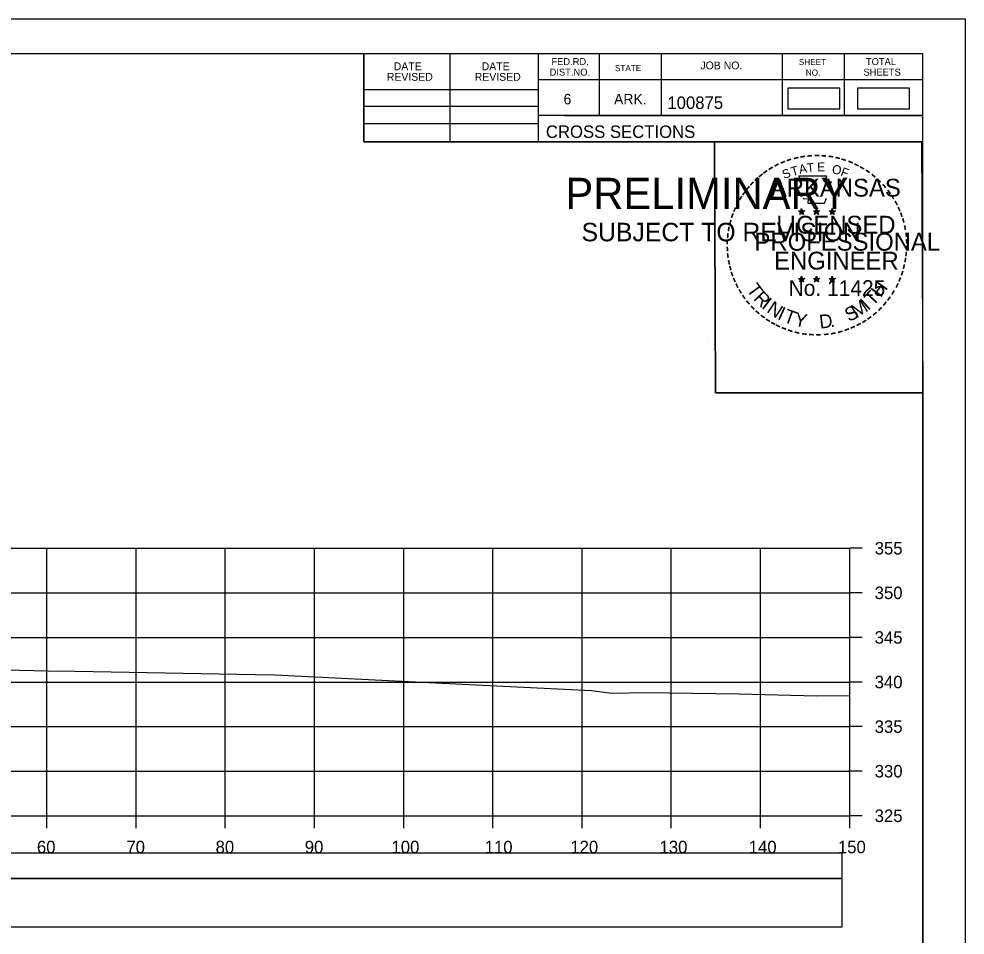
# Model space of a CAD drawing. Extents: x 1368122 to 1710785, y 373130 to 557566.
# Drawn here: x 1369079.1 to 1369185.2, y 379427.7 to 379530.5 of the extents above; entities that cross this region are included whole.
import ezdxf

# ---------------------------------------------------------------- set-up
doc = ezdxf.new("R2010")
doc.units = 0
for name, color, linetype in [('R_Alt Surface', 7, 'Continuous'), ('R_Axis', 7, 'Continuous'), ('R_Axis Annot', 7, 'Continuous'), ('R_Border', 7, 'Continuous'), ('R_Border PE', 7, 'Continuous'), ('R_Border Prem', 7, 'Continuous'), ('R_Drive', 7, 'Continuous'), ('R_Exist Surface', 7, 'Continuous'), ('R_Grid', 7, 'Continuous'), ('R_No Plot', 7, 'Continuous')]:
    doc.layers.add(name, color=color, linetype=linetype)

msp = doc.modelspace()

# ---------------------------------------------------------------- linework, layer by layer
msp.add_lwpolyline([(1368873.07, 379428.64), (1369171.37, 379428.64), (1369171.37, 379434.05), (1368873.07, 379434.05)], close=True)
at = {"layer": 'R_Alt Surface'}
msp.add_lwpolyline([(1368873.07, 379434.1), (1369171.37, 379434.1), (1369171.37, 379436.92), (1368873.07, 379436.92)], close=True, dxfattribs=at)
at = {"layer": 'R_Axis'}
for p, q in [((1369172.22, 379441.11), (1369172.22, 379471.11)), ((1369173.62, 379471.11), (1369172.22, 379471.11)), ((1369173.62, 379466.11), (1369172.22, 379466.11)), ((1369173.62, 379461.11), (1369172.22, 379461.11)), ((1369173.62, 379456.11), (1369172.22, 379456.11)), ((1369173.62, 379451.11), (1369172.22, 379451.11)), ((1369173.62, 379446.11), (1369172.22, 379446.11)), ((1368872.22, 379441.11), (1369172.22, 379441.11)), ((1369082.22, 379439.71), (1369082.22, 379441.11)), ((1369092.22, 379439.71), (1369092.22, 379441.11)), ((1369102.22, 379439.71), (1369102.22, 379441.11)), ((1369112.22, 379439.71), (1369112.22, 379441.11)), ((1369122.22, 379439.71), (1369122.22, 379441.11)), ((1369132.22, 379439.71), (1369132.22, 379441.11)), ((1369142.22, 379439.71), (1369142.22, 379441.11)), ((1369152.22, 379439.71), (1369152.22, 379441.11)), ((1369162.22, 379439.71), (1369162.22, 379441.11)), ((1369172.22, 379439.71), (1369172.22, 379441.11)), ((1369173.62, 379441.11), (1369172.22, 379441.11))]:
    msp.add_line(p, q, dxfattribs=at)
at = {"layer": 'R_Border'}
for p, q in [((1368864.22, 379526.57), (1369180.4, 379526.57)), ((1369117.76, 379516.69), (1369117.76, 379526.57)), ((1369127.44, 379516.69), (1369127.44, 379526.57)), ((1369137.3, 379526.57), (1369137.3, 379516.69)), ((1369144.14, 379526.57), (1369144.14, 379519.63)), ((1369151.08, 379526.57), (1369151.08, 379519.63)), ((1369164.66, 379526.57), (1369164.66, 379519.63)), ((1369171.6, 379526.57), (1369171.6, 379519.63)), ((1369180.4, 379321.11), (1369180.4, 379526.57)), ((1369180.4, 379523.63), (1369137.3, 379523.63)), ((1369180.4, 379523.65), (1369180.4, 379523.65)), ((1369117.76, 379522.55), (1369137.3, 379522.55)), ((1369117.76, 379520.69), (1369137.3, 379520.69)), ((1369180.4, 379519.63), (1369137.3, 379519.63)), ((1369140.26, 379519.63), (1369180.4, 379519.63)), ((1369117.76, 379518.75), (1369137.3, 379518.75)), ((1369180.4, 379516.69), (1369117.76, 379516.69))]:
    msp.add_line(p, q, dxfattribs=at)
at = {"layer": 'R_Border PE'}
for p, q in [((1369166.49, 379508.95), (1369166.83, 379508.84)), ((1369166.49, 379508.95), (1369166.74, 379508.9)), ((1369166.49, 379508.95), (1369166.72, 379508.82)), ((1369166.62, 379508.54), (1369166.83, 379508.84)), ((1369166.62, 379508.54), (1369166.74, 379508.78)), ((1369166.62, 379508.54), (1369166.83, 379508.76)), ((1369166.83, 379509.2), (1369166.79, 379508.95)), ((1369166.83, 379508.84), (1369166.83, 379509.2)), ((1369166.83, 379509.2), (1369166.88, 379508.95)), ((1369167.18, 379508.95), (1369166.83, 379508.84)), ((1369167.05, 379508.54), (1369166.83, 379508.84)), ((1369167.05, 379508.54), (1369166.83, 379508.75)), ((1369167.18, 379508.95), (1369166.9, 379508.9)), ((1369167.05, 379508.54), (1369166.91, 379508.83)), ((1369167.18, 379508.95), (1369166.98, 379508.84)), ((1369168.16, 379508.95), (1369168.5, 379508.84)), ((1369168.16, 379508.95), (1369168.41, 379508.9)), ((1369168.16, 379508.95), (1369168.39, 379508.82)), ((1369168.29, 379508.54), (1369168.5, 379508.84)), ((1369168.29, 379508.54), (1369168.41, 379508.78)), ((1369168.29, 379508.54), (1369168.5, 379508.76)), ((1369168.5, 379509.2), (1369168.46, 379508.95)), ((1369168.5, 379508.84), (1369168.5, 379509.2)), ((1369168.5, 379509.2), (1369168.55, 379508.95)), ((1369168.85, 379508.95), (1369168.5, 379508.84)), ((1369168.72, 379508.54), (1369168.5, 379508.84)), ((1369168.72, 379508.54), (1369168.5, 379508.75)), ((1369168.85, 379508.95), (1369168.57, 379508.9)), ((1369168.72, 379508.54), (1369168.58, 379508.83)), ((1369168.85, 379508.95), (1369168.65, 379508.84)), ((1369169.92, 379508.93), (1369170.27, 379508.82)), ((1369169.92, 379508.93), (1369170.17, 379508.89)), ((1369169.92, 379508.93), (1369170.16, 379508.81)), ((1369170.05, 379508.53), (1369170.27, 379508.82)), ((1369170.05, 379508.53), (1369170.18, 379508.77)), ((1369170.05, 379508.53), (1369170.27, 379508.74)), ((1369170.27, 379509.19), (1369170.23, 379508.94)), ((1369170.27, 379508.82), (1369170.27, 379509.19)), ((1369170.27, 379509.19), (1369170.32, 379508.94)), ((1369170.62, 379508.93), (1369170.27, 379508.82)), ((1369170.48, 379508.53), (1369170.27, 379508.82)), ((1369170.48, 379508.53), (1369170.27, 379508.74)), ((1369170.62, 379508.93), (1369170.33, 379508.89)), ((1369170.48, 379508.53), (1369170.34, 379508.82)), ((1369170.62, 379508.93), (1369170.41, 379508.83)), ((1369166.48, 379501.37), (1369166.83, 379501.26)), ((1369166.48, 379501.37), (1369166.73, 379501.33)), ((1369166.48, 379501.37), (1369166.72, 379501.25)), ((1369166.61, 379500.97), (1369166.83, 379501.26)), ((1369166.61, 379500.97), (1369166.74, 379501.21)), ((1369166.61, 379500.97), (1369166.83, 379501.18)), ((1369166.83, 379501.63), (1369166.79, 379501.38)), ((1369166.83, 379501.26), (1369166.83, 379501.63)), ((1369166.83, 379501.63), (1369166.88, 379501.38)), ((1369167.18, 379501.37), (1369166.83, 379501.26)), ((1369167.04, 379500.97), (1369166.83, 379501.26)), ((1369167.04, 379500.97), (1369166.83, 379501.18)), ((1369167.18, 379501.37), (1369166.89, 379501.32)), ((1369167.04, 379500.97), (1369166.91, 379501.26)), ((1369167.18, 379501.37), (1369166.97, 379501.27)), ((1369168.15, 379501.37), (1369168.5, 379501.26)), ((1369168.15, 379501.37), (1369168.4, 379501.33)), ((1369168.15, 379501.37), (1369168.39, 379501.25)), ((1369168.28, 379500.97), (1369168.5, 379501.26)), ((1369168.28, 379500.97), (1369168.41, 379501.21)), ((1369168.28, 379500.97), (1369168.5, 379501.18)), ((1369168.5, 379501.63), (1369168.46, 379501.38)), ((1369168.5, 379501.26), (1369168.5, 379501.63)), ((1369168.5, 379501.63), (1369168.55, 379501.38)), ((1369168.85, 379501.37), (1369168.5, 379501.26)), ((1369168.71, 379500.97), (1369168.5, 379501.26)), ((1369168.71, 379500.97), (1369168.5, 379501.18)), ((1369168.85, 379501.37), (1369168.56, 379501.32)), ((1369168.71, 379500.97), (1369168.58, 379501.26)), ((1369168.85, 379501.37), (1369168.64, 379501.27)), ((1369169.92, 379501.36), (1369170.27, 379501.25)), ((1369169.92, 379501.36), (1369170.17, 379501.32)), ((1369169.92, 379501.36), (1369170.15, 379501.24)), ((1369170.05, 379500.96), (1369170.27, 379501.25)), ((1369170.05, 379500.96), (1369170.18, 379501.2)), ((1369170.05, 379500.96), (1369170.26, 379501.17)), ((1369170.27, 379501.62), (1369170.23, 379501.37)), ((1369170.48, 379500.96), (1369170.26, 379501.17)), ((1369170.27, 379501.25), (1369170.27, 379501.62)), ((1369170.27, 379501.62), (1369170.32, 379501.37)), ((1369170.61, 379501.36), (1369170.27, 379501.25)), ((1369170.48, 379500.96), (1369170.27, 379501.25)), ((1369170.61, 379501.36), (1369170.33, 379501.31)), ((1369170.48, 379500.96), (1369170.34, 379501.25)), ((1369170.61, 379501.36), (1369170.41, 379501.26))]:
    msp.add_line(p, q, dxfattribs=at)
for points in [[(1369166.53, 379512.82), (1369166.8, 379512)], [(1369170.04, 379511.9), (1369170.18, 379512.19), (1369169.49, 379512.16), (1369169.64, 379512.82), (1369166.53, 379512.82)], [(1369167.02, 379510.4), (1369167.02, 379510.31), (1369167.58, 379510.3), (1369167.53, 379509.82), (1369169.4, 379509.82), (1369169.6, 379510.36)], [(1369166.83, 379509.2), (1369167.05, 379508.54), (1369166.49, 379508.95), (1369167.18, 379508.95), (1369166.62, 379508.54), (1369166.83, 379509.2)], [(1369168.5, 379509.2), (1369168.72, 379508.54), (1369168.16, 379508.95), (1369168.85, 379508.95), (1369168.29, 379508.54), (1369168.5, 379509.2)], [(1369170.27, 379509.19), (1369170.48, 379508.53), (1369169.92, 379508.93), (1369170.62, 379508.93), (1369170.05, 379508.53), (1369170.27, 379509.19)], [(1369166.83, 379501.63), (1369167.04, 379500.97), (1369166.48, 379501.37), (1369167.18, 379501.37), (1369166.61, 379500.97), (1369166.83, 379501.63)], [(1369168.5, 379501.63), (1369168.71, 379500.97), (1369168.15, 379501.37), (1369168.85, 379501.37), (1369168.28, 379500.97), (1369168.5, 379501.63)], [(1369170.27, 379501.62), (1369170.48, 379500.96), (1369169.92, 379501.36), (1369170.61, 379501.36), (1369170.05, 379500.96), (1369170.27, 379501.62)]]:
    msp.add_lwpolyline(points, dxfattribs=at)
for centre, radius in [((1369166.83, 379508.83), 0.172), ((1369166.83, 379508.83), 0.145), ((1369166.83, 379508.83), 0.116), ((1369166.83, 379508.83), 0.0991), ((1369166.83, 379508.83), 0.0747), ((1369166.83, 379508.83), 0.0495), ((1369166.83, 379508.83), 0.0296), ((1369168.5, 379508.83), 0.172), ((1369168.5, 379508.83), 0.145), ((1369168.5, 379508.83), 0.116), ((1369168.5, 379508.83), 0.0991), ((1369168.5, 379508.83), 0.0747), ((1369168.5, 379508.83), 0.0495), ((1369168.5, 379508.83), 0.0296), ((1369170.27, 379508.82), 0.172), ((1369170.27, 379508.82), 0.145), ((1369170.27, 379508.82), 0.116), ((1369170.27, 379508.82), 0.0991), ((1369170.27, 379508.82), 0.0747), ((1369170.27, 379508.82), 0.0495), ((1369170.27, 379508.82), 0.0296), ((1369166.83, 379501.26), 0.172), ((1369166.83, 379501.26), 0.145), ((1369166.83, 379501.26), 0.116), ((1369166.83, 379501.26), 0.0991), ((1369166.83, 379501.26), 0.0747), ((1369166.83, 379501.26), 0.0495), ((1369166.83, 379501.26), 0.0296), ((1369168.5, 379501.26), 0.172), ((1369168.5, 379501.26), 0.145), ((1369168.5, 379501.26), 0.116), ((1369168.5, 379501.26), 0.0991), ((1369168.5, 379501.26), 0.0747), ((1369168.5, 379501.26), 0.0495), ((1369168.5, 379501.26), 0.0296), ((1369170.27, 379501.25), 0.172), ((1369170.27, 379501.25), 0.145), ((1369170.27, 379501.25), 0.116), ((1369170.27, 379501.25), 0.0991), ((1369170.27, 379501.25), 0.0747), ((1369170.27, 379501.25), 0.0495), ((1369170.27, 379501.25), 0.0296)]:
    msp.add_circle(centre, radius, dxfattribs=at)
at = {"layer": 'R_Drive'}
for points in [[(1369165.27, 379520.4), (1369171.11, 379520.4), (1369171.11, 379522.71), (1369165.27, 379522.71)], [(1369173.08, 379520.4), (1369178.92, 379520.4), (1369178.92, 379522.71), (1369173.08, 379522.71)]]:
    msp.add_lwpolyline(points, close=True, dxfattribs=at)
at = {"layer": 'R_Exist Surface'}
msp.add_lwpolyline([(1369064.64, 379457.77), (1369082.37, 379457.38), (1369085.37, 379457.31), (1369105.55, 379456.95), (1369107.76, 379456.91), (1369125.78, 379456.02), (1369143.29, 379455.16), (1369143.58, 379455.12), (1369145.5, 379454.86), (1369149.38, 379454.94), (1369159.82, 379454.77), (1369168.53, 379454.55), (1369172.22, 379454.59)], dxfattribs=at)
at = {"layer": 'R_Grid'}
for p, q in [((1368872.22, 379471.11), (1369172.22, 379471.11)), ((1369082.22, 379441.11), (1369082.22, 379471.11)), ((1369092.22, 379441.11), (1369092.22, 379471.11)), ((1369102.22, 379441.11), (1369102.22, 379471.11)), ((1369112.22, 379441.11), (1369112.22, 379471.11)), ((1369122.22, 379441.11), (1369122.22, 379471.11)), ((1369132.22, 379441.11), (1369132.22, 379471.11)), ((1369142.22, 379441.11), (1369142.22, 379471.11)), ((1369152.22, 379441.11), (1369152.22, 379471.11)), ((1369162.22, 379441.11), (1369162.22, 379471.11)), ((1369172.22, 379441.11), (1369172.22, 379471.11)), ((1368872.22, 379466.11), (1369172.22, 379466.11)), ((1368872.22, 379461.11), (1369172.22, 379461.11)), ((1368872.22, 379456.11), (1369172.22, 379456.11)), ((1368872.22, 379451.11), (1369172.22, 379451.11)), ((1368872.22, 379446.11), (1369172.22, 379446.11)), ((1368872.22, 379441.11), (1369172.22, 379441.11))]:
    msp.add_line(p, q, dxfattribs=at)
at = {"layer": 'R_No Plot'}
for p, q in [((1368851.82, 379530.47), (1369185.15, 379530.47)), ((1369156.43, 379494.24), (1369156.43, 379494.24))]:
    msp.add_line(p, q, dxfattribs=at)
for points in [[(1368851.81, 379530.47), (1369185.15, 379530.47), (1369185.15, 379317.13), (1368851.81, 379317.13)], [(1369098.14, 379526.57), (1369117.76, 379526.57), (1369117.76, 379516.69), (1369133.87, 379516.69), (1369157.07, 379516.69), (1369157.19, 379488.53), (1369180.4, 379488.53), (1369180.4, 379321.11), (1368864.22, 379321.11), (1368864.22, 379526.57)], [(1369157.07, 379516.69), (1369180.28, 379516.69), (1369180.4, 379488.53), (1369157.19, 379488.53)]]:
    msp.add_lwpolyline(points, close=True, dxfattribs=at)

# ---------------------------------------------------------------- texts
at = {"layer": 'R_Axis Annot'}
for s, p in [('355', (1369175.02, 379470.41)), ('350', (1369175.02, 379465.41)), ('345', (1369175.02, 379460.41)), ('340', (1369175.02, 379455.41)), ('335', (1369175.02, 379450.41)), ('330', (1369175.02, 379445.41)), ('325', (1369175.02, 379440.41)), ('60', (1369081.1, 379436.91)), ('70', (1369091.13, 379436.91)), ('80', (1369101.13, 379436.91)), ('90', (1369111.13, 379436.91)), ('100', (1369120.85, 379436.91)), ('110', (1369131.3, 379436.91)), ('120', (1369140.9, 379436.91)), ('130', (1369150.9, 379436.91)), ('140', (1369160.9, 379436.91)), ('150', (1369170.9, 379436.91))]:
    msp.add_text(s, height=1.4, dxfattribs=at).set_placement(p)
at = {"layer": 'R_Border'}
for s, height, p in [('DATE', 0.879, (1369121.1, 379524.71)), ('DATE', 0.879, (1369130.96, 379524.71)), ('FED.RD.', 0.782, (1369138.78, 379525.29)), ('STATE', 0.684, (1369145.9, 379524.61)), ('JOB NO.', 0.879, (1369155.48, 379524.81)), ('SHEET', 0.684, (1369166.52, 379525.29)), ('TOTAL', 0.782, (1369174.04, 379525.29)), ('REVISED', 0.879, (1369120.32, 379523.53)), ('REVISED', 0.879, (1369130.18, 379523.53)), ('DIST.NO.', 0.782, (1369138.58, 379524.11)), ('NO.', 0.684, (1369167.3, 379524.11)), ('SHEETS', 0.782, (1369173.76, 379524.11)), ('6', 1.17, (1369140.14, 379520.89)), ('ARK.', 1.172, (1369145.8, 379520.89)), ('100875', 1.4, (1369151.78, 379520.37)), ('CROSS SECTIONS', 1.4, (1369138.16, 379517.12))]:
    msp.add_text(s, height=height, rotation=360, dxfattribs=at).set_placement(p)
at = {"layer": 'R_Border PE'}
for s, height, rotation, p in [('-', 1.6, 24.3072, (1369164.64, 379513.68)), ('-', 1.6, 19.1761, (1369165.27, 379513.95)), ('-', 1.6, 13.6301, (1369166.02, 379514.19)), ('-', 1.6, 10.2193, (1369166.7, 379514.35)), ('-', 1.6, 5.8968, (1369167.43, 379514.46)), ('-', 1.6, 0.1862, (1369168.2, 379514.54)), ('-', 1.6, 357.743, (1369168.93, 379514.52)), ('-', 1.6, 352.1617, (1369169.67, 379514.47)), ('-', 1.6, 347.2049, (1369170.39, 379514.35)), ('-', 1.6, 342.3362, (1369171.02, 379514.2)), ('-', 1.6, 337.8551, (1369171.76, 379513.98)), ('-', 1.6, 36.2317, (1369162.83, 379512.6)), ('-', 1.6, 34.0636, (1369163.41, 379513)), ('-', 1.6, 28.7918, (1369164.01, 379513.37)), ('S', 1, 21.594, (1369164.88, 379512.5)), ('T', 1, 16.4036, (1369165.8, 379512.83)), ('A', 1, 11.2132, (1369166.62, 379513.08)), ('T', 1, 6.0228, (1369167.47, 379513.25)), ('E', 1, 0.8323, (1369168.58, 379513.36)), ('O', 1, 350.4515, (1369170.18, 379513.15)), ('F', 1, 340.0707, (1369171.13, 379512.92)), ('-', 1.6, 334.1211, (1369172.39, 379513.7)), ('-', 1.6, 329.6409, (1369172.97, 379513.42)), ('-', 1.6, 325.8627, (1369173.61, 379513.06)), ('-', 1.6, 42.9622, (1369161.92, 379511.81)), ('-', 1.6, 38.9507, (1369162.36, 379512.22)), ('ARKANSAS', 2, 360, (1369163.38, 379510.54)), ('-', 1.6, 320.5297, (1369174.22, 379512.63)), ('-', 1.6, 315.5786, (1369174.82, 379512.15)), ('-', 1.6, 50.6142, (1369161.07, 379510.84)), ('-', 1.6, 48.423, (1369161.48, 379511.33)), ('-', 1.6, 309.8797, (1369175.39, 379511.6)), ('-', 1.6, 58.0706, (1369160.33, 379509.75)), ('-', 1.6, 54.2325, (1369160.66, 379510.27)), ('-', 1.6, 306.6522, (1369175.92, 379510.99)), ('-', 1.4, 303.6753, (1369176.4, 379510.43)), ('-', 1.6, 67.7743, (1369159.76, 379508.52)), ('-', 1.6, 62.8713, (1369160.02, 379509.13)), ('-', 1.6, 299.6684, (1369176.72, 379509.82)), ('-', 1.6, 294.6628, (1369177.04, 379509.21)), ('-', 1.6, 72.3945, (1369159.54, 379507.89)), ('LICENSED', 2, 360, (1369163.98, 379506.39)), ('DWB', 0.01, 360, (1369166.82, 379508.83)), ('DWB', 0.01, 360, (1369168.49, 379508.83)), ('DWB', 0.01, 360, (1369170.26, 379508.82)), ('-', 1.6, 290.5728, (1369177.3, 379508.63)), ('-', 1.6, 81.2013, (1369159.21, 379506.47)), ('-', 1.6, 75.461, (1369159.35, 379507.18)), ('-', 1.6, 285.1233, (1369177.54, 379508.05)), ('-', 1.6, 280.5493, (1369177.74, 379507.31)), ('-', 1.6, 85.1863, (1369159.14, 379505.77)), ('PROFESSIONAL', 2, 360, (1369161.55, 379504.48)), ('-', 1.6, 276.5962, (1369177.9, 379506.54)), ('-', 1.6, 89.0622, (1369159.11, 379505.07)), ('-', 1.6, 274.3301, (1369177.96, 379505.82)), ('-', 1.6, 269.9407, (1369177.99, 379505.19)), ('-', 1.6, 94.1959, (1369159.15, 379504.35)), ('-', 1.6, 98.9479, (1369159.22, 379503.68)), ('ENGINEER', 2, 360, (1369163.74, 379502.36)), ('-', 1.6, 263.5172, (1369177.97, 379504.52)), ('-', 1.6, 101.7149, (1369159.36, 379502.95)), ('-', 1.6, 255.7626, (1369177.79, 379503.19)), ('-', 1.6, 260.9953, (1369177.9, 379503.87)), ('-', 1.6, 105.4578, (1369159.52, 379502.35)), ('-', 1.6, 109.0874, (1369159.73, 379501.72)), ('-', 1.6, 252.8681, (1369177.61, 379502.47)), ('-', 1.6, 114.0643, (1369159.99, 379501.13)), ('-', 1.6, 115.7289, (1369160.29, 379500.51)), ('T', 1.54, 306.0406, (1369160.59, 379500.1)), ('No. 11425', 1.757, 360, (1369165.37, 379499.41)), ('DWB', 0.01, 360, (1369166.82, 379501.26)), ('DWB', 0.01, 360, (1369168.49, 379501.26)), ('DWB', 0.01, 360, (1369170.25, 379501.25)), ('H', 1.54, 54.6088, (1369175.71, 379499.14)), ('-', 1.6, 244.6197, (1369177.13, 379501.17)), ('-', 1.6, 247.8887, (1369177.39, 379501.8)), ('-', 1.6, 120.4471, (1369160.65, 379499.92)), ('R', 1.54, 314.005, (1369161.35, 379499.05)), ('T', 1.54, 46.6444, (1369174.82, 379498.19)), ('-', 1.6, 239.0712, (1369176.73, 379500.41)), ('-', 1.6, 125.8934, (1369161.05, 379499.36)), ('-', 1.6, 130.7181, (1369161.51, 379498.81)), ('I', 1.54, 321.9694, (1369162.25, 379498.12)), ('N', 1.54, 326.5002, (1369162.82, 379497.65)), ('M', 1.54, 32.6563, (1369172.97, 379496.87)), ('I', 1.54, 42.1136, (1369174.26, 379497.71)), ('-', 1.6, 231.2538, (1369175.9, 379499.2)), ('-', 1.6, 233.8452, (1369176.33, 379499.76)), ('-', 1.6, 134.2238, (1369162.03, 379498.26)), ('-', 1.6, 138.9338, (1369162.56, 379497.8)), ('I', 1.54, 335.3603, (1369164.03, 379496.86)), ('T', 1.54, 339.8912, (1369164.69, 379496.54)), ('Y', 1.54, 347.8556, (1369165.91, 379496.09)), ('S', 1.54, 26.9312, (1369172.14, 379496.46)), ('-', 1.6, 221.0851, (1369174.9, 379498.12)), ('-', 1.6, 225.7653, (1369175.42, 379498.63)), ('-', 1.6, 144.6463, (1369163.11, 379497.39)), ('-', 1.6, 148.0898, (1369163.67, 379497.02)), ('-', 1.6, 151.5704, (1369164.25, 379496.7)), ('D', 1.54, 6.3969, (1369168.89, 379495.73)), ('-', 1.6, 212.2491, (1369173.82, 379497.26)), ('-', 1.6, 215.7363, (1369174.35, 379497.65)), ('-', 1.6, 154.6002, (1369164.77, 379496.45)), ('-', 1.6, 158.5612, (1369165.4, 379496.2)), ('-', 1.6, 162.7983, (1369166.08, 379495.98)), ('.', 1.54, 13.7642, (1369170.08, 379495.86)), ('-', 1.6, 195.4743, (1369171.34, 379496.08)), ('-', 1.6, 200.7184, (1369172.01, 379496.33)), ('-', 1.6, 204.2516, (1369172.63, 379496.6)), ('-', 1.6, 207.3568, (1369173.26, 379496.92)), ('-', 1.6, 167.5555, (1369166.8, 379495.82)), ('-', 1.6, 173.1155, (1369167.57, 379495.71)), ('-', 1.6, 176.5183, (1369168.32, 379495.66)), ('-', 1.6, 181.5918, (1369169.06, 379495.68)), ('-', 1.6, 185.8167, (1369169.87, 379495.75)), ('-', 1.6, 191.2858, (1369170.61, 379495.88))]:
    msp.add_text(s, height=height, rotation=rotation, dxfattribs=at).set_placement(p)
at = {"layer": 'R_Border Prem'}
for s, height, p in [('PRELIMINARY', 3.5, (1369140.35, 379509.15)), ('DWB', 0.01, (1369141.1, 379511)), ('SUBJECT TO REVISION', 2.0751, (1369142.16, 379505.53))]:
    msp.add_text(s, height=height, rotation=360, dxfattribs=at).set_placement(p)

doc.saveas('drawing.dxf')
